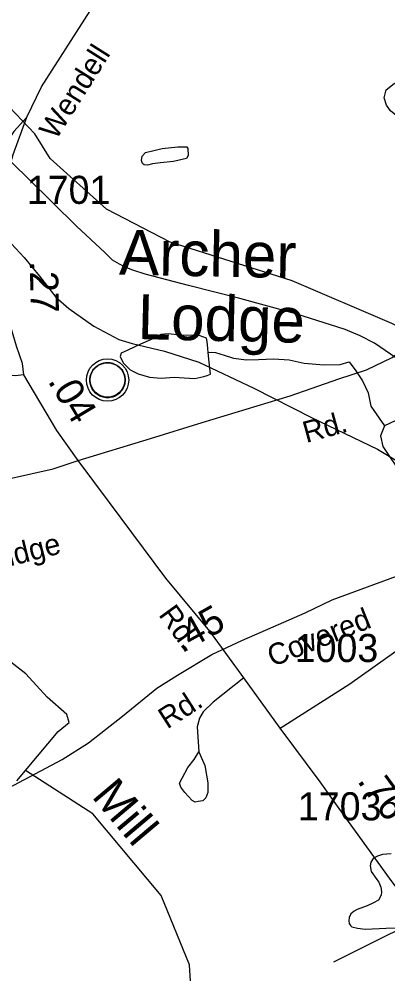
# Model space of a CAD drawing. Extents: x 2169602 to 2449496, y 721995 to 810662.
# Drawn here: x 2426206 to 2427846, y 769856 to 774102 of the extents above; entities that cross this region are included whole.
import ezdxf

# ---------------------------------------------------------------- set-up
doc = ezdxf.new("R2010")
doc.units = 0
doc.layers.add('Default', color=7, linetype='Continuous')

msp = doc.modelspace()

# ---------------------------------------------------------------- linework, layer by layer
at = {"layer": 'Default'}
for points in [[(2426240.2, 773666.6), (2426305.6, 773801.2), (2426653.4, 774347.5), (2427200.2, 775218.7), (2427304.5, 775426.5), (2427657.2, 776133.7), (2427839.6, 776497)], [(2428389.2, 772476.3), (2427863.2, 772749.4), (2427420.3, 772938.9), (2426878.2, 773110.7), (2426594.2, 773257.6), (2426343.2, 773482.4), (2426275.3, 773592), (2426049.4, 773829.5), (2425773.4, 773969.7), (2425423.4, 774042.4), (2425182.2, 774024.4), (2424982.3, 773966.2), (2424774.4, 773990.1)], [(2427998.1, 773579.4), (2427857.5, 773694.4), (2427839.2, 773720.3), (2427828.8, 773752.2), (2427838.6, 773788.1), (2427874.3, 773816.4), (2427916.5, 773834.7), (2427974.1, 773849.1), (2428048.2, 773849.7), (2428098, 773847.9), (2428148, 773834.2), (2428182.1, 773824.6), (2428198.5, 773818.5), (2428180.6, 773792.4), (2428128.7, 773764.1), (2428097.2, 773729.9), (2428079.3, 773679.9), (2428067.6, 773627.7), (2428042, 773595.5), (2428019.9, 773585.5), (2427998.1, 773579.4)], [(2426468.6, 772138.9), (2426790.4, 772237), (2427020.1, 772307.8), (2427411.5, 772426.4), (2427627.5, 772502.9), (2427750.3, 772543.2), (2427865.1, 772596.8), (2427962.7, 772673.4), (2428086.2, 772788.2), (2428330.2, 773029.4), (2428605.8, 773293.5), (2428817.3, 773481), (2428930.3, 773571), (2429017, 773643.7), (2429066.2, 773666), (2429132.9, 773681.2), (2429330.7, 773696.4), (2429679.5, 773709.3), (2430147.5, 773712.6), (2430356.2, 773712.6), (2430806.9, 773722.2), (2431320.8, 773731.8), (2431658, 773737.5)], [(2426240.2, 773666.6), (2426181.7, 773602.2), (2425932, 773225.6), (2425793, 773008.6), (2425697.7, 772869.1)], [(2426227.2, 772519.9), (2426220.3, 772570.6), (2426194, 772647.7), (2426172.5, 772722.8), (2426140.3, 772846.7), (2426128.1, 772955.9), (2426119.3, 773067.6), (2426130, 773234.4), (2426141.7, 773365.1), (2426179.7, 773500.7), (2426240.2, 773666.6)], [(2427882.1, 772596.3), (2427786.9, 772660.9), (2427722.2, 772693.3), (2427655.8, 772722), (2427436.7, 772792), (2427187, 772860.3), (2426958.9, 772917.8), (2426766.7, 772968.1), (2426711.1, 772986), (2426676.9, 772998.6), (2426651.8, 773013), (2426621.3, 773030.9), (2426587.1, 773065), (2426461.4, 773181.8), (2426247.7, 773391.9), (2426044.7, 773589.5)], [(2426777.2, 773453.1), (2426761.7, 773453.8), (2426754, 773459.8), (2426750.5, 773473.6), (2426753.1, 773493.3), (2426768.6, 773508.7), (2426842.6, 773527.1), (2426912.1, 773533.7), (2426952.1, 773534.1), (2426956.8, 773527.7), (2426957.7, 773495.9), (2426950.7, 773482), (2426892.8, 773469.7), (2426835.4, 773463.4), (2426798.9, 773459.1), (2426777.2, 773453.1)], [(2426170.5, 773104.5), (2426227.9, 773041.7), (2426296.2, 772959.1), (2426369.8, 772865.7), (2426427.3, 772815.4), (2426538.6, 772736.4), (2426650, 772677.1), (2426709.3, 772659.1), (2426853, 772625), (2427005.6, 772576.5), (2427249.9, 772461.6), (2427506.7, 772330.5), (2427799.4, 772190.4), (2428047.3, 772041.3)], [(2426227.2, 772519.9), (2426188.1, 772516), (2426134.5, 772521.8), (2426081.8, 772541.3), (2425983.3, 772628.2), (2425697.7, 772869.1)], [(2427046.9, 772619.1), (2427044.6, 772637.3), (2427042.4, 772669.3), (2427038.7, 772683.2), (2427006.3, 772695), (2426924.1, 772696.4), (2426868.5, 772702), (2426836.3, 772699.6), (2426790.6, 772675.3), (2426745.1, 772657), (2426689.1, 772630.6), (2426659.1, 772616.4), (2426655.2, 772602.4), (2426669.2, 772574.3), (2426699.5, 772542.6), (2426735.8, 772525), (2426785.9, 772509.3), (2426837.9, 772505.8), (2426895.6, 772510.1), (2426939.7, 772506.3), (2426987.8, 772504.7), (2427027.4, 772512.9), (2427041.8, 772517.2), (2427057.6, 772523.4), (2427051.2, 772577), (2427046.9, 772619.1)], [(2427046.9, 772619.1), (2427060.8, 772621), (2427078.7, 772619.5), (2427117.2, 772607.6), (2427159.1, 772594), (2427216.9, 772586.5), (2427270.8, 772588.9), (2427339.3, 772591.1), (2427407.2, 772587.8), (2427473.4, 772572.1), (2427561.4, 772564.5), (2427633.1, 772567), (2427673.1, 772577.6)], [(2427673.1, 772577.6), (2427703.5, 772537.7), (2427733.6, 772493.8), (2427757.8, 772439.9), (2427770.3, 772380.4), (2427830.3, 772292.9)], [(2426468.6, 772138.9), (2426373.5, 772272.1), (2426227.2, 772519.9)], [(2428632.4, 771965), (2428640.4, 772056.7), (2428619.6, 772089.9), (2428243, 772162), (2428114.3, 772211.7), (2427976.2, 772290.6), (2427922.3, 772300.9), (2427878.9, 772315.7), (2427830.3, 772292.9), (2427813, 772249.8), (2427823.3, 772201.3), (2427907.4, 772074.9), (2428004.5, 771977), (2428233.4, 771878), (2428383.3, 771822.4), (2428447, 771820.2), (2428508.4, 771846.1), (2428632.4, 771965)], [(2425317.7, 771882.7), (2425463.8, 771919), (2425677.5, 771959.4), (2426057.4, 772036), (2426357.9, 772103), (2426468.6, 772138.9)], [(2428861.3, 768895.7), (2428462.2, 769448.8), (2428265.1, 769720.6), (2428112, 769929.2), (2428045, 770024.9), (2427989.5, 770097.6), (2427896.7, 770224), (2427852.6, 770281.4), (2427651.7, 770560.8), (2427544.5, 770710.1), (2427366.5, 770949.4), (2427204.8, 771173.3), (2427054.5, 771380), (2426858.8, 771616.5), (2426607.6, 771952.1), (2426468.6, 772138.9)], [(2425999.4, 770599.3), (2426106.6, 770658.9), (2426181.7, 770696), (2426397.3, 770810.1), (2426514.4, 770884.2), (2426665.1, 771002.3), (2426818.3, 771126.2), (2426910, 771184.7), (2427062.7, 771276.4), (2427195.8, 771338.8), (2427335.3, 771400.3), (2427478.2, 771462), (2427598.2, 771519.3), (2427885, 771624.7), (2428015.8, 771669.5), (2428120.5, 771706.7)], [(2427366.5, 770949.4), (2427676.6, 771146.5), (2428086.1, 771437.4), (2428389.5, 771665.2)], [(2426195.1, 770714.4), (2426380.1, 770934.1), (2426428.3, 770974.3), (2426417.6, 771009.1), (2426330.6, 771087), (2426235.3, 771191.3), (2426000.2, 771372.6)], [(2427204.8, 771173.3), (2427068.9, 771064.2), (2427024.8, 771022.1), (2427007.6, 770993.4), (2426998, 770955.1), (2427005.7, 770844.1)], [(2427149.3, 765923.5), (2427232.3, 765997.3), (2427407.2, 766075.8), (2427497.2, 766267.4), (2427528.2, 766601.4), (2427748.2, 767344.8), (2427738.4, 767558.2), (2427661.3, 767851.7), (2427509.3, 768225.5), (2427499.3, 768458.6), (2427321.3, 768796.8), (2426985.2, 769279.3), (2426942.4, 769388.4), (2426973.4, 769728.9), (2426964.3, 769896.4), (2426837.4, 770204.1), (2426534.3, 770567.8), (2426233.7, 770760.3)], [(2427860.7, 770389.5), (2427822.5, 770387.5), (2427800.2, 770379.6), (2427780.7, 770369.1), (2427770.9, 770353.2), (2427767, 770337.2), (2427771.1, 770311.4), (2427796.9, 770275.4), (2427805.1, 770263.6), (2427815.1, 770241.4), (2427817.4, 770221.6), (2427815.6, 770205.7), (2427803.7, 770183.5), (2427781.7, 770171.4), (2427753.8, 770159), (2427710, 770142.9), (2427696.2, 770134.9), (2427681.9, 770122.8), (2427674.1, 770106.6), (2427672.2, 770092.7), (2427674.5, 770080.6), (2427680.4, 770070.7), (2427686.2, 770065), (2427710.4, 770058.9), (2427744.6, 770055), (2427838.3, 770059.8), (2427960.3, 770064.5)], [(2427989.5, 770097.6), (2427844, 770028.7), (2427604.8, 769908.2)]]:
    msp.add_lwpolyline(points, dxfattribs=at)
for points in [[(2426521.5, 772509.8), (2426522.5, 772515.3), (2426524.3, 772521.9), (2426527.2, 772529.1), (2426530.2, 772534.9), (2426533.5, 772540.6), (2426537.2, 772545.7), (2426541.2, 772550.1), (2426545.8, 772554.7), (2426551.3, 772559.3), (2426556.8, 772562.9), (2426561.6, 772565.8), (2426566.7, 772568.3), (2426572.2, 772570.5), (2426577.8, 772572.4), (2426582.1, 772573.5), (2426587, 772574.3), (2426591.1, 772575), (2426597.5, 772575.2), (2426601.9, 772575.1), (2426607.6, 772574.9), (2426612.5, 772574.1), (2426617.4, 772573.2), (2426622.4, 772571.7), (2426627.5, 772569.8), (2426634.2, 772566.9), (2426640.5, 772563.4), (2426645.5, 772559.8), (2426650.7, 772555.8), (2426654, 772552.7), (2426658.1, 772548.3), (2426662, 772543.6), (2426665.1, 772539), (2426668.2, 772534), (2426670.6, 772528.9), (2426672.7, 772523.8), (2426674.2, 772518.8), (2426675.5, 772514.2), (2426676.6, 772508.2), (2426677.2, 772503.5), (2426677.5, 772497.5), (2426677.3, 772491.7), (2426676.7, 772486), (2426675.8, 772480.5), (2426674.2, 772474.4), (2426672.3, 772468.5), (2426670, 772463.5), (2426666.8, 772457.5), (2426663.5, 772452.2), (2426660.1, 772447.5), (2426655.9, 772442.7), (2426650.6, 772437.8), (2426645.6, 772433.6), (2426640.6, 772430.2), (2426636.2, 772427.7), (2426629.4, 772424.4), (2426622.3, 772421.7), (2426616.3, 772420.3), (2426609.7, 772419), (2426605.3, 772418.5), (2426600.8, 772418.2), (2426595.2, 772418.2), (2426590.9, 772418.7), (2426585.3, 772419.4), (2426579.4, 772420.7), (2426574.8, 772422), (2426569.6, 772423.9), (2426565, 772425.9), (2426561.1, 772428.1), (2426554.3, 772432.2), (2426548.7, 772436.4), (2426543.8, 772440.9), (2426539.4, 772445.8), (2426536.2, 772449.8), (2426533.2, 772453.9), (2426529.1, 772461), (2426527.4, 772464.6), (2426525.7, 772468.6), (2426523.1, 772476.8), (2426521.5, 772483.8), (2426520.9, 772489), (2426520.5, 772495.3), (2426520.5, 772500), (2426521, 772506.5)], [(2427005.7, 770844.1), (2427032.5, 770782.8), (2427045.9, 770706.3), (2427045.9, 770662.3), (2427036.3, 770639.3), (2427022.9, 770625.9), (2427001.9, 770622.1), (2426988.5, 770620.2), (2426975.1, 770627.8), (2426942.5, 770662.3), (2426925.3, 770687.1), (2426919.6, 770704.4), (2426931.1, 770727.3), (2426955.9, 770773.3), (2426984.7, 770809.6)]]:
    msp.add_lwpolyline(points, close=True, dxfattribs=at)
for centre, radius in [((2426599.2, 772497.3), 94.3), ((2426598.9, 772497.6), 76.7)]:
    msp.add_circle(centre, radius, dxfattribs=at)

# ---------------------------------------------------------------- texts
for s, height, rotation, p in [('Wendell', 95, 57.6943, (2426369.8, 773561.2)), ('Archer', 200, 358.8851, (2426649.5, 772966)), ('.27', 125, 271.34, (2426252.9, 773026.7)), (' Lodge', 200, 358.6725, (2426657.2, 772681.4)), ('.04', 125, 300.8467, (2426331.2, 772493)), ('Rd.', 95, 15.3711, (2427482.6, 772216.8)), ('Bridge', 95, 14.1562, (2426041.8, 771637.4)), ('Rd.', 95, 306.0889, (2426823.2, 771453.1)), ('.45', 125, 29.3354, (2426929.5, 771280.7)), ('Covered', 95, 21.7803, (2427333.2, 771220.4)), ('Rd.', 95, 32.7716, (2426864.6, 770942.7)), ('Mill', 150, 310.1417, (2426524.9, 770644.2)), ('.76', 125, 306.1993, (2427706.9, 770713.9))]:
    msp.add_text(s, height=height, rotation=rotation, dxfattribs=at).set_placement(p)
for s, p in [('1701', (2426240.1, 773280.6)), ('1003', (2427431.4, 771243.1)), ('1703', (2427445.6, 770538.9))]:
    msp.add_text(s, height=125, dxfattribs=at).set_placement(p)

doc.saveas('drawing.dxf')
